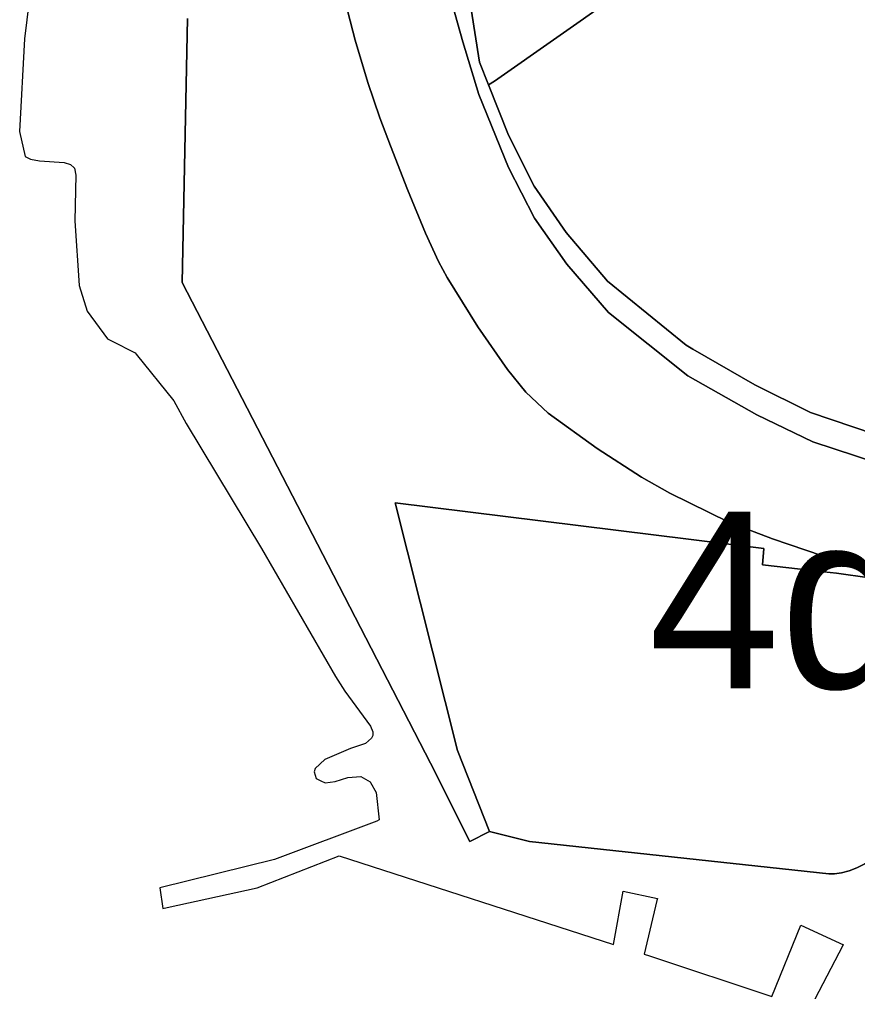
# Model space of a CAD drawing. Extents: x 598968 to 613553, y 4409678 to 4430833.
# Drawn here: x 609372.9 to 609429.9, y 4416650 to 4416716 of the extents above; entities that cross this region are included whole.
import ezdxf

# ---------------------------------------------------------------- set-up
doc = ezdxf.new("R2010")
doc.units = 0
for name, color, linetype in [('1', 7, 'Continuous'), ('4d. Sector de consolidació - ANNEX III A', 7, 'Continuous'), ('Sòl Rústic Protegit', 7, 'Continuous'), ('Sòl Rústic Protegit - Alt Nivell de Protecció', 7, 'Continuous')]:
    doc.layers.add(name, color=color, linetype=linetype)

msp = doc.modelspace()

# ---------------------------------------------------------------- linework, layer by layer
at = {"layer": '1'}
for points in [[(609373.7531, 4416718.623), (609373.2831, 4416714.7131), (609372.9332, 4416708.4333), (609373.3132, 4416706.7334), (609373.6328, 4416706.5779), (609373.6832, 4416706.5534), (609374.3031, 4416706.4334), (609375.9831, 4416706.3234), (609376.4031, 4416706.1834), (609376.6631, 4416705.9534), (609376.6652, 4416705.9439), (609376.7731, 4416705.4635), (609376.6931, 4416702.3536), (609377.0031, 4416697.9637), (609377.5331, 4416696.2138), (609378.9131, 4416694.3338), (609379.186, 4416694.1966), (609380.8031, 4416693.384), (609380.8741, 4416693.2959), (609383.4331, 4416690.1241), (609384.2631, 4416688.5842), (609389.3829, 4416680.0946), (609394.4229, 4416671.395), (609395.0429, 4416670.415), (609396.8029, 4416668.0252), (609396.9529, 4416667.6452), (609396.9429, 4416667.3852), (609396.8629, 4416667.2052), (609396.4429, 4416666.8552), (609395.4329, 4416666.5052), (609393.6929, 4416665.7751), (609393.0329, 4416665.1551), (609392.9729, 4416664.9351), (609393.0929, 4416664.4751), (609393.4098, 4416664.3218), (609393.7129, 4416664.1752), (609394.3829, 4416664.2752), (609395.2629, 4416664.5452), (609396.1329, 4416664.6052), (609396.7629, 4416664.2452), (609396.7861, 4416664.2051), (609397.1729, 4416663.5353), (609397.3829, 4416661.6754), (609397.2329, 4416661.5754), (609390.2631, 4416658.9652), (609382.4733, 4416657.055), (609382.6833, 4416655.645), (609382.9748, 4416655.7091), (609389.0931, 4416657.0552), (609394.6629, 4416659.2253), (609413.3025, 4416653.1961), (609413.9725, 4416656.816), (609416.2925, 4416656.3162), (609416.2598, 4416656.1771), (609415.4025, 4416652.5362), (609415.7599, 4416652.4183), (609424.0723, 4416649.6766), (609426.0423, 4416654.5065), (609428.9322, 4416653.1866), (609428.9045, 4416653.1336), (609423.4424, 4416642.6668)], [(609394.7571, 4416718.5119), (609395.7539, 4416714.6392), (609396.6184, 4416711.7591), (609397.4299, 4416709.3654), (609398.1424, 4416707.4472), (609399.2981, 4416704.4817), (609400.5283, 4416701.5141), (609401.4113, 4416699.5934), (609402.0025, 4416698.5099), (609404.0946, 4416695.1683), (609406.0967, 4416692.2613), (609407.3509, 4416690.7256), (609408.8743, 4416689.3002), (609412.1917, 4416686.8838), (609415.2182, 4416684.9476), (609417.129, 4416683.8564), (609421.145, 4416681.8989), (609424.1041, 4416680.7469), (609427.5216, 4416679.6107), (609429.7802, 4416678.8732), (609431.0011, 4416678.4795)], [(609431.0011, 4416678.4795), (609429.7802, 4416678.8732), (609427.5216, 4416679.6107), (609424.1041, 4416680.7469), (609421.145, 4416681.8989), (609417.129, 4416683.8564), (609415.2182, 4416684.9476), (609412.1917, 4416686.8838), (609408.8743, 4416689.3002), (609407.3509, 4416690.7256), (609406.0967, 4416692.2613), (609404.0946, 4416695.1683), (609402.0025, 4416698.5099), (609401.4113, 4416699.5934), (609400.5283, 4416701.5141), (609399.2981, 4416704.4817), (609398.1424, 4416707.4472), (609397.4299, 4416709.3654), (609396.6184, 4416711.7591), (609395.7539, 4416714.6392), (609394.7571, 4416718.5119)], [(609401.9807, 4416718.4155), (609403.0752, 4416714.5154), (609404.1474, 4416710.9314), (609406.1651, 4416705.9933), (609407.9426, 4416702.5387), (609410.1412, 4416699.4158), (609412.9705, 4416696.1311), (609418.3572, 4416691.8291), (609423.0551, 4416689.1772), (609426.8528, 4416687.3507), (609431.2143, 4416685.9183)], [(609431.2143, 4416685.9183), (609426.8528, 4416687.3507), (609423.0551, 4416689.1772), (609418.3572, 4416691.8291), (609412.9705, 4416696.1311), (609410.1412, 4416699.4158), (609407.9426, 4416702.5387), (609406.1651, 4416705.9933), (609404.1474, 4416710.9314), (609403.0752, 4416714.5154), (609401.9807, 4416718.4155)], [(609431.036, 4416687.8756), (609426.6881, 4416689.3489), (609422.9077, 4416691.2109), (609418.6928, 4416693.6426), (609418.2351, 4416693.9067), (609412.8891, 4416698.259), (609410.0908, 4416701.57), (609407.9217, 4416704.7134), (609406.1768, 4416708.1844), (609404.8193, 4416711.5978), (609404.2055, 4416713.1412), (609403.6297, 4416716.7351)], [(609452.5255, 4416642.2203), (609432.7519, 4416654.1142), (609433.173, 4416654.7168), (609435.7172, 4416658.3576), (609432.0994, 4416659.9231), (609431.4692, 4416659.37), (609430.9387, 4416658.989), (609430.3953, 4416658.669), (609429.8516, 4416658.4099), (609429.3199, 4416658.2119), (609428.8111, 4416658.0755), (609428.3342, 4416658.0025), (609427.9343, 4416657.9978), (609407.6012, 4416660.193), (609404.879, 4416660.8786), (609403.5369, 4416660.1983), (609400.8759, 4416665.5092), (609393.1905, 4416680.3871), (609383.9955, 4416698.1749), (609383.9961, 4416698.179), (609384.3653, 4416716.1127)], [(609384.3653, 4416716.1127), (609383.9961, 4416698.179), (609383.9955, 4416698.1749), (609393.1905, 4416680.3871), (609400.8759, 4416665.5092), (609403.5369, 4416660.1983), (609404.879, 4416660.8786), (609402.7116, 4416666.3855), (609398.4578, 4416683.2071), (609423.524, 4416680.104), (609423.4314, 4416678.991), (609427.6043, 4416678.5145), (609428.4681, 4416678.4195), (609432.9378, 4416677.7814)]]:
    msp.add_lwpolyline(points, dxfattribs=at)
at = {"layer": '4d. Sector de consolidació - ANNEX III A'}
msp.add_lwpolyline([(609432.7478, 4416674.7296), (609432.9378, 4416677.7814), (609428.4681, 4416678.4195), (609427.6043, 4416678.5145), (609423.4314, 4416678.991), (609423.524, 4416680.104), (609398.4578, 4416683.2071), (609402.7116, 4416666.3855), (609404.879, 4416660.8786), (609407.6012, 4416660.193), (609427.9343, 4416657.9978), (609428.3342, 4416658.0025), (609428.8111, 4416658.0755), (609429.3199, 4416658.2119), (609429.8516, 4416658.4099), (609430.3953, 4416658.669), (609430.9387, 4416658.989), (609431.4692, 4416659.37), (609432.0994, 4416659.9231), (609431.8337, 4416660.038), (609431.8601, 4416660.4625), (609432.7405, 4416674.6119)], close=True, dxfattribs=at)
at = {"layer": 'Sòl Rústic Protegit'}
msp.add_lwpolyline([(609425.7209, 4416726.2272), (609405.2159, 4416711.8452), (609404.8193, 4416711.5978), (609406.1768, 4416708.1844), (609407.9217, 4416704.7134), (609410.0908, 4416701.57), (609412.8891, 4416698.259), (609418.2351, 4416693.9067), (609418.6928, 4416693.6426), (609422.9077, 4416691.2109), (609426.6881, 4416689.3489), (609431.036, 4416687.8756)], dxfattribs=at)
at = {"layer": 'Sòl Rústic Protegit - Alt Nivell de Protecció'}
msp.add_lwpolyline([(609403.6297, 4416716.7351), (609404.2055, 4416713.1412), (609404.8193, 4416711.5978), (609405.2159, 4416711.8452), (609425.7209, 4416726.2272)], dxfattribs=at)

# ---------------------------------------------------------------- texts
at = {"layer": '4d. Sector de consolidació - ANNEX III A'}
msp.add_text('4d', height=12, dxfattribs=at).set_placement((609415.6978, 4416670.6025))

doc.saveas('drawing.dxf')
